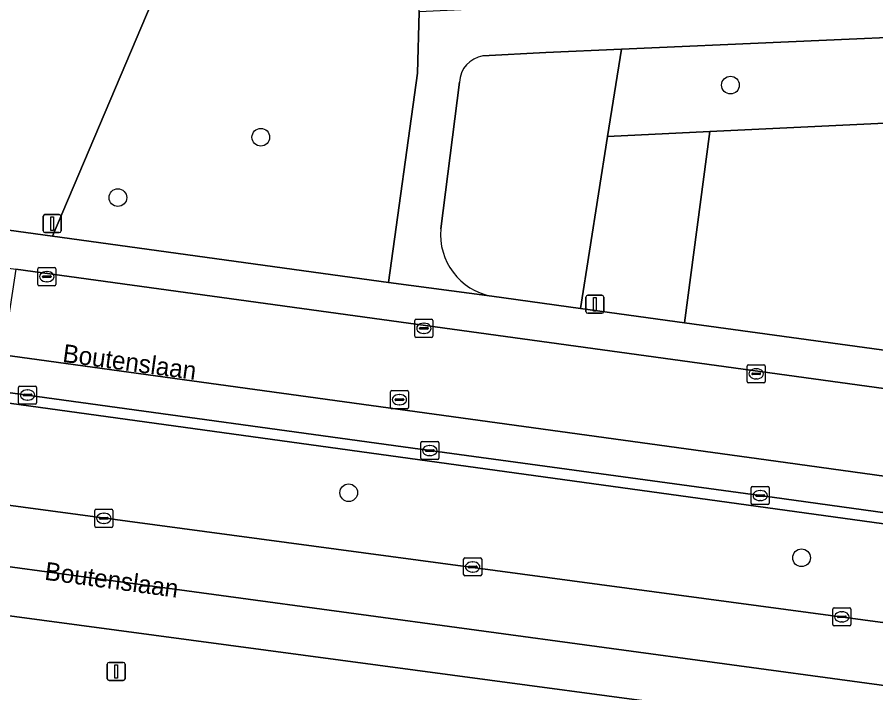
# Model space of a CAD drawing. Extents: x 161402 to 161933, y 381647 to 382315.
# Drawn here: x 161671.98 to 161719.49, y 381673.49 to 381710.87 of the extents above; entities that cross this region are included whole.
import ezdxf

# ---------------------------------------------------------------- set-up
doc = ezdxf.new("R2010")
doc.units = 0
for name, color, linetype in [('IMGEO_Berm_groen', 7, 'Continuous'), ('IMGEO_Boom', 7, 'Continuous'), ('IMGEO_Groenvoorziening', 7, 'Continuous'), ('IMGEO_Kolk', 7, 'Continuous'), ('IMGEO_Lichtmast', 7, 'Continuous'), ('IMGEO_Openbare_ruimte_label', 7, 'Continuous'), ('IMGEO_Parkeervlak_open', 7, 'Continuous'), ('IMGEO_Rijbaan_lokaal_open', 7, 'Continuous'), ('IMGEO_Rijbaan_regionaal_gesloten', 7, 'Continuous'), ('IMGEO_Rioolput', 7, 'Continuous'), ('IMGEO_Voetpad_open', 7, 'Continuous')]:
    doc.layers.add(name, color=color, linetype=linetype)

msp = doc.modelspace()

# ---------------------------------------------------------------- linework, layer by layer
at = {"layer": 'IMGEO_Berm_groen'}
for points in [[(161606.849, 381700.986), (161596.622, 381702.392), (161578.573, 381704.893), (161577.445, 381699.644), (161588.605, 381697.419), (161620.052, 381690.763), (161776.791, 381669.741), (161786.397, 381668.675), (161794.737, 381667.864), (161799.835, 381667.417)], [(161784.529, 381674.098), (161755.36, 381677.968), (161729.565, 381681.519), (161651.186, 381692.31), (161606.834, 381698.381), (161606.888, 381698.815), (161607.041, 381699.033)], [(161819.493, 381658.805), (161799.427, 381660.835), (161785.447, 381662.49), (161619.348, 381684.737)]]:
    msp.add_lwpolyline(points, dxfattribs=at)
at = {"layer": 'IMGEO_Boom'}
for centre in [(161711.45, 381707.116), (161685.462, 381704.23), (161677.553, 381700.888), (161690.325, 381684.562), (161715.382, 381680.959)]:
    msp.add_circle(centre, 0.489, dxfattribs=at)
at = {"layer": 'IMGEO_Groenvoorziening'}
for points in [[(161663.284, 381767.646), (161664.69, 381767.597), (161668.364, 381767.469), (161668.237, 381759.952), (161664.228, 381760.017), (161662.713, 381760.042), (161661.941, 381749.945), (161659.461, 381718.372), (161659.442, 381718.025), (161658.506, 381700.881), (161673.928, 381698.758), (161680.023, 381713.112), (161687.661, 381714.218), (161685.628, 381737.233), (161688.746, 381737.387), (161691.747, 381737.535), (161690.482, 381750)], [(161733.147, 381710.319), (161705.418, 381709.106), (161704.653, 381704.273), (161710.316, 381704.542), (161738.972, 381705.906), (161741.245, 381708.083)], [(161704.653, 381704.273), (161705.418, 381709.106), (161701.234, 381708.922), (161697.749, 381708.727)], [(161743.934, 381705.182), (161741.68, 381707.631), (161741.245, 381708.083), (161738.972, 381705.906), (161710.316, 381704.542), (161708.901, 381693.969), (161733.808, 381690.54), (161735.84, 381690.248)], [(161696.46, 381707.271), (161695.424, 381699.17)], [(161698.242, 381695.437), (161703.148, 381694.761), (161704.653, 381704.273)]]:
    msp.add_lwpolyline(points, dxfattribs=at)
for points in [[(161694.134, 381707.782), (161694.229, 381711.163), (161694.046, 381715.142), (161691.074, 381714.712), (161687.661, 381714.218), (161680.023, 381713.112), (161673.928, 381698.758), (161692.53, 381696.198)], [(161710.316, 381704.542), (161704.653, 381704.273), (161703.148, 381694.761), (161708.901, 381693.969)]]:
    msp.add_lwpolyline(points, close=True, dxfattribs=at)
for centre, radius, start, end in [((161697.972, 381707.231), 1.512, 98.4711, 178.4918), ((161698.865, 381698.838), 3.457, 174.4832, 259.6143)]:
    msp.add_arc(centre, radius, start, end, dxfattribs=at)
at = {"layer": 'IMGEO_Kolk'}
for p, q in [((161673.121, 381696.09), (161673.121, 381696.942)), ((161673.196, 381697.016), (161674.048, 381697.016)), ((161673.609, 381696.796), (161673.634, 381696.796)), ((161674.122, 381696.942), (161674.122, 381696.09)), ((161673.38, 381696.51), (161673.38, 381696.522)), ((161673.818, 381696.473), (161673.42, 381696.473)), ((161673.423, 381696.559), (161673.821, 381696.559)), ((161673.864, 381696.522), (161673.864, 381696.51)), ((161674.048, 381696.016), (161673.196, 381696.016)), ((161673.632, 381696.236), (161673.607, 381696.236)), ((161693.987, 381693.231), (161693.987, 381694.083)), ((161694.062, 381694.157), (161694.914, 381694.157)), ((161694.475, 381693.937), (161694.5, 381693.937)), ((161694.988, 381694.083), (161694.988, 381693.231)), ((161694.246, 381693.651), (161694.246, 381693.663)), ((161694.684, 381693.614), (161694.286, 381693.614)), ((161694.289, 381693.7), (161694.687, 381693.7)), ((161694.73, 381693.663), (161694.73, 381693.651)), ((161694.914, 381693.157), (161694.062, 381693.157)), ((161694.498, 381693.377), (161694.473, 381693.377)), ((161712.375, 381690.714), (161712.375, 381691.566)), ((161712.45, 381691.64), (161713.302, 381691.64)), ((161713.376, 381691.566), (161713.376, 381690.714)), ((161712.634, 381691.134), (161712.634, 381691.146)), ((161713.072, 381691.097), (161712.674, 381691.097)), ((161712.677, 381691.183), (161713.075, 381691.183)), ((161712.863, 381691.42), (161712.888, 381691.42)), ((161713.118, 381691.146), (161713.118, 381691.134)), ((161713.302, 381690.64), (161712.45, 381690.64)), ((161712.886, 381690.86), (161712.861, 381690.86)), ((161672.057, 381689.539), (161672.057, 381690.391)), ((161672.132, 381690.465), (161672.984, 381690.465)), ((161672.545, 381690.245), (161672.57, 381690.245)), ((161673.058, 381690.391), (161673.058, 381689.539)), ((161672.316, 381689.959), (161672.316, 381689.971)), ((161672.754, 381689.922), (161672.356, 381689.922)), ((161672.359, 381690.008), (161672.757, 381690.008)), ((161672.568, 381689.685), (161672.543, 381689.685)), ((161672.8, 381689.971), (161672.8, 381689.959)), ((161672.984, 381689.465), (161672.132, 381689.465)), ((161694.309, 381686.467), (161694.309, 381687.319)), ((161694.384, 381687.393), (161695.236, 381687.393)), ((161695.31, 381687.319), (161695.31, 381686.467)), ((161694.568, 381686.887), (161694.568, 381686.899)), ((161695.006, 381686.85), (161694.608, 381686.85)), ((161694.611, 381686.936), (161695.009, 381686.936)), ((161694.797, 381687.173), (161694.822, 381687.173)), ((161695.052, 381686.899), (161695.052, 381686.887)), ((161695.236, 381686.393), (161694.384, 381686.393)), ((161694.82, 381686.613), (161694.795, 381686.613)), ((161712.672, 381684.903), (161713.524, 381684.903)), ((161712.597, 381683.977), (161712.597, 381684.829)), ((161712.856, 381684.397), (161712.856, 381684.409)), ((161712.899, 381684.446), (161713.297, 381684.446)), ((161713.085, 381684.683), (161713.11, 381684.683)), ((161713.34, 381684.409), (161713.34, 381684.397)), ((161713.598, 381684.829), (161713.598, 381683.977)), ((161713.294, 381684.36), (161712.896, 381684.36)), ((161713.108, 381684.123), (161713.083, 381684.123)), ((161676.278, 381682.718), (161676.278, 381683.57)), ((161676.353, 381683.644), (161677.205, 381683.644)), ((161677.279, 381683.57), (161677.279, 381682.718)), ((161713.524, 381683.903), (161712.672, 381683.903)), ((161676.537, 381683.138), (161676.537, 381683.15)), ((161676.975, 381683.101), (161676.577, 381683.101)), ((161676.58, 381683.187), (161676.978, 381683.187)), ((161676.766, 381683.424), (161676.791, 381683.424)), ((161677.021, 381683.15), (161677.021, 381683.138)), ((161677.205, 381682.644), (161676.353, 381682.644)), ((161676.789, 381682.864), (161676.764, 381682.864)), ((161696.683, 381680.027), (161696.683, 381680.879)), ((161696.758, 381680.953), (161697.61, 381680.953)), ((161697.171, 381680.733), (161697.196, 381680.733)), ((161697.684, 381680.879), (161697.684, 381680.027)), ((161696.942, 381680.447), (161696.942, 381680.459)), ((161697.38, 381680.41), (161696.982, 381680.41)), ((161696.985, 381680.496), (161697.383, 381680.496)), ((161697.194, 381680.173), (161697.169, 381680.173)), ((161697.426, 381680.459), (161697.426, 381680.447)), ((161697.61, 381679.953), (161696.758, 381679.953)), ((161717.114, 381677.265), (161717.114, 381678.117)), ((161717.189, 381678.191), (161718.041, 381678.191)), ((161717.602, 381677.971), (161717.627, 381677.971)), ((161718.115, 381678.117), (161718.115, 381677.265)), ((161717.373, 381677.685), (161717.373, 381677.697)), ((161717.811, 381677.648), (161717.413, 381677.648)), ((161717.416, 381677.734), (161717.814, 381677.734)), ((161717.625, 381677.411), (161717.6, 381677.411)), ((161717.857, 381677.697), (161717.857, 381677.685)), ((161718.041, 381677.191), (161717.189, 381677.191))]:
    msp.add_line(p, q, dxfattribs=at)
for points in [[(161673.121, 381696.09), (161673.121, 381696.942)], [(161673.196, 381697.016), (161674.048, 381697.016)], [(161674.122, 381696.942), (161674.122, 381696.09)], [(161674.048, 381696.016), (161673.196, 381696.016)], [(161693.987, 381693.231), (161693.987, 381694.083)], [(161694.062, 381694.157), (161694.914, 381694.157)], [(161694.988, 381694.083), (161694.988, 381693.231)], [(161694.914, 381693.157), (161694.062, 381693.157)], [(161712.375, 381690.714), (161712.375, 381691.566)], [(161712.45, 381691.64), (161713.302, 381691.64)], [(161713.376, 381691.566), (161713.376, 381690.714)], [(161713.302, 381690.64), (161712.45, 381690.64)], [(161672.057, 381689.539), (161672.057, 381690.391)], [(161672.132, 381690.465), (161672.984, 381690.465)], [(161673.058, 381690.391), (161673.058, 381689.539)], [(161672.984, 381689.465), (161672.132, 381689.465)], [(161694.309, 381686.467), (161694.309, 381687.319)], [(161694.384, 381687.393), (161695.236, 381687.393)], [(161695.31, 381687.319), (161695.31, 381686.467)], [(161695.236, 381686.393), (161694.384, 381686.393)], [(161712.672, 381684.903), (161713.524, 381684.903)], [(161712.597, 381683.977), (161712.597, 381684.829)], [(161713.598, 381684.829), (161713.598, 381683.977)], [(161676.278, 381682.718), (161676.278, 381683.57)], [(161676.353, 381683.644), (161677.205, 381683.644)], [(161677.279, 381683.57), (161677.279, 381682.718)], [(161713.524, 381683.903), (161712.672, 381683.903)], [(161677.205, 381682.644), (161676.353, 381682.644)], [(161696.683, 381680.027), (161696.683, 381680.879)], [(161696.758, 381680.953), (161697.61, 381680.953)], [(161697.684, 381680.879), (161697.684, 381680.027)], [(161697.61, 381679.953), (161696.758, 381679.953)], [(161717.114, 381677.265), (161717.114, 381678.117)], [(161717.189, 381678.191), (161718.041, 381678.191)], [(161718.115, 381678.117), (161718.115, 381677.265)], [(161718.041, 381677.191), (161717.189, 381677.191)]]:
    msp.add_lwpolyline(points, dxfattribs=at)
for centre, radius, start, end in [((161673.198, 381696.94), 0.0765, 91.552, 178.448), ((161673.198, 381696.94), 0.0765, 91.552, 178.448), ((161674.046, 381696.94), 0.0765, 1.552, 88.448), ((161674.046, 381696.94), 0.0765, 1.552, 88.448), ((161673.42, 381696.519), 0.0403, 85.8775, 175.7526), ((161673.417, 381696.509), 0.0366, 178.938, 274.7102), ((161673.821, 381696.516), 0.043, 264.8664, 352.4533), ((161673.825, 381696.521), 0.0386, 1.7309, 96.639), ((161673.198, 381696.092), 0.0765, 181.552, 268.448), ((161673.198, 381696.092), 0.0765, 181.552, 268.448), ((161674.046, 381696.092), 0.0765, 271.552, 358.448), ((161674.046, 381696.092), 0.0765, 271.552, 358.448), ((161694.064, 381694.081), 0.0765, 91.552, 178.448), ((161694.064, 381694.081), 0.0765, 91.552, 178.448), ((161694.912, 381694.081), 0.0765, 1.552, 88.448), ((161694.912, 381694.081), 0.0765, 1.552, 88.448), ((161694.286, 381693.66), 0.0403, 85.8775, 175.7526), ((161694.283, 381693.65), 0.0366, 178.938, 274.7102), ((161694.687, 381693.657), 0.043, 264.8664, 352.4533), ((161694.691, 381693.662), 0.0386, 1.7309, 96.639), ((161694.064, 381693.233), 0.0765, 181.552, 268.448), ((161694.064, 381693.233), 0.0765, 181.552, 268.448), ((161694.912, 381693.233), 0.0765, 271.552, 358.448), ((161694.912, 381693.233), 0.0765, 271.552, 358.448), ((161712.452, 381691.564), 0.0765, 91.552, 178.448), ((161712.452, 381691.564), 0.0765, 91.552, 178.448), ((161713.3, 381691.564), 0.0765, 1.552, 88.448), ((161713.3, 381691.564), 0.0765, 1.552, 88.448), ((161712.674, 381691.143), 0.0403, 85.8775, 175.7526), ((161712.671, 381691.133), 0.0366, 178.938, 274.7102), ((161713.075, 381691.14), 0.043, 264.8664, 352.4533), ((161713.079, 381691.145), 0.0386, 1.7309, 96.639), ((161712.452, 381690.716), 0.0765, 181.552, 268.448), ((161712.452, 381690.716), 0.0765, 181.552, 268.448), ((161713.3, 381690.716), 0.0765, 271.552, 358.448), ((161713.3, 381690.716), 0.0765, 271.552, 358.448), ((161672.134, 381690.389), 0.0765, 91.552, 178.448), ((161672.134, 381690.389), 0.0765, 91.552, 178.448), ((161672.982, 381690.389), 0.0765, 1.552, 88.448), ((161672.982, 381690.389), 0.0765, 1.552, 88.448), ((161672.356, 381689.968), 0.0403, 85.8775, 175.7526), ((161672.353, 381689.958), 0.0366, 178.938, 274.7102), ((161672.757, 381689.965), 0.043, 264.8664, 352.4533), ((161672.761, 381689.97), 0.0386, 1.7309, 96.639), ((161672.134, 381689.541), 0.0765, 181.552, 268.448), ((161672.134, 381689.541), 0.0765, 181.552, 268.448), ((161672.982, 381689.541), 0.0765, 271.552, 358.448), ((161672.982, 381689.541), 0.0765, 271.552, 358.448), ((161694.386, 381687.317), 0.0765, 91.552, 178.448), ((161694.386, 381687.317), 0.0765, 91.552, 178.448), ((161695.234, 381687.317), 0.0765, 1.552, 88.448), ((161695.234, 381687.317), 0.0765, 1.552, 88.448), ((161694.608, 381686.896), 0.0403, 85.8775, 175.7526), ((161694.605, 381686.886), 0.0366, 178.938, 274.7102), ((161695.009, 381686.893), 0.043, 264.8664, 352.4533), ((161695.013, 381686.898), 0.0386, 1.7309, 96.639), ((161694.386, 381686.469), 0.0765, 181.552, 268.448), ((161694.386, 381686.469), 0.0765, 181.552, 268.448), ((161695.234, 381686.469), 0.0765, 271.552, 358.448), ((161695.234, 381686.469), 0.0765, 271.552, 358.448), ((161712.674, 381684.827), 0.0765, 91.552, 178.448), ((161712.674, 381684.827), 0.0765, 91.552, 178.448), ((161713.522, 381684.827), 0.0765, 1.552, 88.448), ((161713.522, 381684.827), 0.0765, 1.552, 88.448), ((161712.896, 381684.406), 0.0403, 85.8775, 175.7526), ((161713.301, 381684.408), 0.0386, 1.7309, 96.639), ((161712.674, 381683.979), 0.0765, 181.552, 268.448), ((161712.674, 381683.979), 0.0765, 181.552, 268.448), ((161712.893, 381684.396), 0.0366, 178.938, 274.7102), ((161713.297, 381684.403), 0.043, 264.8664, 352.4533), ((161713.522, 381683.979), 0.0765, 271.552, 358.448), ((161713.522, 381683.979), 0.0765, 271.552, 358.448), ((161676.355, 381683.568), 0.0765, 91.552, 178.448), ((161676.355, 381683.568), 0.0765, 91.552, 178.448), ((161677.203, 381683.568), 0.0765, 1.552, 88.448), ((161677.203, 381683.568), 0.0765, 1.552, 88.448), ((161676.577, 381683.147), 0.0403, 85.8775, 175.7526), ((161676.574, 381683.137), 0.0366, 178.938, 274.7102), ((161676.978, 381683.144), 0.043, 264.8664, 352.4533), ((161676.982, 381683.149), 0.0386, 1.7309, 96.639), ((161676.355, 381682.72), 0.0765, 181.552, 268.448), ((161676.355, 381682.72), 0.0765, 181.552, 268.448), ((161677.203, 381682.72), 0.0765, 271.552, 358.448), ((161677.203, 381682.72), 0.0765, 271.552, 358.448), ((161696.76, 381680.877), 0.0765, 91.552, 178.448), ((161696.76, 381680.877), 0.0765, 91.552, 178.448), ((161697.608, 381680.877), 0.0765, 1.552, 88.448), ((161697.608, 381680.877), 0.0765, 1.552, 88.448), ((161696.982, 381680.456), 0.0403, 85.8775, 175.7526), ((161696.979, 381680.446), 0.0366, 178.938, 274.7102), ((161697.383, 381680.453), 0.043, 264.8664, 352.4533), ((161697.387, 381680.458), 0.0386, 1.7309, 96.639), ((161696.76, 381680.029), 0.0765, 181.552, 268.448), ((161696.76, 381680.029), 0.0765, 181.552, 268.448), ((161697.608, 381680.029), 0.0765, 271.552, 358.448), ((161697.608, 381680.029), 0.0765, 271.552, 358.448), ((161717.191, 381678.115), 0.0765, 91.552, 178.448), ((161717.191, 381678.115), 0.0765, 91.552, 178.448), ((161718.039, 381678.115), 0.0765, 1.552, 88.448), ((161718.039, 381678.115), 0.0765, 1.552, 88.448), ((161717.413, 381677.694), 0.0403, 85.8775, 175.7526), ((161717.41, 381677.684), 0.0366, 178.938, 274.7102), ((161717.814, 381677.691), 0.043, 264.8664, 352.4533), ((161717.818, 381677.696), 0.0386, 1.7309, 96.639), ((161717.191, 381677.267), 0.0765, 181.552, 268.448), ((161717.191, 381677.267), 0.0765, 181.552, 268.448), ((161718.039, 381677.267), 0.0765, 271.552, 358.448), ((161718.039, 381677.267), 0.0765, 271.552, 358.448)]:
    msp.add_arc(centre, radius, start, end, dxfattribs=at)
for centre, major_axis, ratio, start_param, end_param in [((161673.608, 381696.516), (-0.387, 0.002), 0.722429, 4.712389, 7.853982), ((161673.633, 381696.516), (-0.39, 0.002), 0.717154, 1.570796, 4.712389), ((161694.474, 381693.657), (-0.387, 0.002), 0.722429, 4.712389, 7.853982), ((161694.499, 381693.657), (-0.39, 0.002), 0.717154, 1.570796, 4.712389), ((161712.862, 381691.14), (-0.387, 0.002), 0.722429, 4.712389, 7.853982), ((161712.887, 381691.14), (-0.39, 0.002), 0.717154, 1.570796, 4.712389), ((161672.544, 381689.965), (-0.387, 0.002), 0.722429, 4.712389, 7.853982), ((161672.569, 381689.965), (-0.39, 0.002), 0.717154, 1.570796, 4.712389), ((161694.796, 381686.893), (-0.387, 0.002), 0.722429, 4.712389, 7.853982), ((161694.821, 381686.893), (-0.39, 0.002), 0.717154, 1.570796, 4.712389), ((161713.084, 381684.403), (-0.387, 0.002), 0.722429, 4.712389, 7.853982), ((161713.109, 381684.403), (-0.39, 0.002), 0.717154, 1.570796, 4.712389), ((161676.765, 381683.144), (-0.387, 0.002), 0.722429, 4.712389, 7.853982), ((161676.79, 381683.144), (-0.39, 0.002), 0.717154, 1.570796, 4.712389), ((161697.17, 381680.453), (-0.387, 0.002), 0.722429, 4.712389, 7.853982), ((161697.195, 381680.453), (-0.39, 0.002), 0.717154, 1.570796, 4.712389), ((161717.601, 381677.691), (-0.387, 0.002), 0.722429, 4.712389, 7.853982), ((161717.626, 381677.691), (-0.39, 0.002), 0.717154, 1.570796, 4.712389)]:
    msp.add_ellipse(centre, major_axis=major_axis, ratio=ratio, start_param=start_param, end_param=end_param, dxfattribs=at)
at = {"layer": 'IMGEO_Lichtmast'}
for p, q in [((161673.42, 381699.054), (161673.42, 381699.854)), ((161673.42, 381699.854), (161673.42, 381699.054)), ((161673.52, 381699.954), (161674.31, 381699.954)), ((161674.31, 381699.954), (161673.52, 381699.954)), ((161674.41, 381699.854), (161674.41, 381699.054)), ((161674.41, 381699.054), (161674.41, 381699.854)), ((161674.31, 381698.954), (161673.52, 381698.954)), ((161673.52, 381698.954), (161674.31, 381698.954)), ((161703.449, 381694.59), (161703.449, 381695.39)), ((161703.449, 381695.39), (161703.449, 381694.59)), ((161703.549, 381695.49), (161704.339, 381695.49)), ((161704.339, 381695.49), (161703.549, 381695.49)), ((161704.439, 381695.39), (161704.439, 381694.59)), ((161704.439, 381694.59), (161704.439, 381695.39)), ((161704.339, 381694.49), (161703.549, 381694.49)), ((161703.549, 381694.49), (161704.339, 381694.49)), ((161676.963, 381674.269), (161676.963, 381675.069)), ((161676.963, 381675.069), (161676.963, 381674.269)), ((161677.063, 381675.169), (161677.853, 381675.169)), ((161677.853, 381675.169), (161677.063, 381675.169)), ((161677.953, 381675.069), (161677.953, 381674.269)), ((161677.953, 381674.269), (161677.953, 381675.069)), ((161677.853, 381674.169), (161677.063, 381674.169)), ((161677.063, 381674.169), (161677.853, 381674.169))]:
    msp.add_line(p, q, dxfattribs=at)
for points in [[(161673.84, 381699.829), (161673.99, 381699.829), (161673.99, 381699.079), (161673.84, 381699.079), (161673.84, 381699.829)], [(161703.869, 381695.365), (161704.019, 381695.365), (161704.019, 381694.615), (161703.869, 381694.615), (161703.869, 381695.365)], [(161677.383, 381675.044), (161677.533, 381675.044), (161677.533, 381674.294), (161677.383, 381674.294), (161677.383, 381675.044)]]:
    msp.add_lwpolyline(points, dxfattribs=at)
for centre, start, end in [((161673.52, 381699.854), 90, 180), ((161673.52, 381699.854), 90, 180), ((161674.31, 381699.854), 0, 90), ((161674.31, 381699.854), 360, 90), ((161673.52, 381699.054), 180, 270), ((161673.52, 381699.054), 180, 270), ((161674.31, 381699.054), 270, 0), ((161674.31, 381699.054), 270, 0), ((161703.549, 381695.39), 90, 180), ((161703.549, 381695.39), 90, 180), ((161704.339, 381695.39), 0, 90), ((161704.339, 381695.39), 360, 90), ((161703.549, 381694.59), 180, 270), ((161703.549, 381694.59), 180, 270), ((161704.339, 381694.59), 270, 0), ((161704.339, 381694.59), 270, 0), ((161677.063, 381675.069), 90, 180), ((161677.063, 381675.069), 90, 180), ((161677.853, 381675.069), 0, 90), ((161677.853, 381675.069), 360, 90), ((161677.063, 381674.269), 180, 270), ((161677.063, 381674.269), 180, 270), ((161677.853, 381674.269), 270, 0), ((161677.853, 381674.269), 270, 0)]:
    msp.add_arc(centre, 0.1, start, end, dxfattribs=at)
at = {"layer": 'IMGEO_Parkeervlak_open'}
msp.add_lwpolyline([(161607.169, 381698.958), (161634.017, 381695.281), (161655.284, 381692.339), (161663.643, 381691.165), (161672.558, 381689.965), (161694.81, 381686.893), (161713.098, 381684.403), (161730.381, 381682.01), (161755.406, 381678.561), (161755.55, 381678.541), (161755.812, 381680.487), (161755.342, 381680.553), (161754.955, 381680.607), (161731.533, 381683.878), (161713.959, 381686.299), (161671.18, 381692.191)], dxfattribs=at)
at = {"layer": 'IMGEO_Rijbaan_lokaal_open'}
msp.add_lwpolyline([(161671.903, 381696.924), (161671.18, 381692.191), (161713.959, 381686.299), (161731.533, 381683.878), (161732.145, 381688.644), (161692.16, 381694.14)], close=True, dxfattribs=at)
at = {"layer": 'IMGEO_Rijbaan_regionaal_gesloten'}
for points in [[(161620.052, 381690.763), (161414.406, 381718.345), (161413.962, 381714.993), (161500.28, 381704.009), (161533.162, 381699.103), (161549.132, 381696.713), (161592.199, 381691.43), (161619.672, 381687.503), (161753.907, 381669.29), (161804.206, 381663.251), (161819.974, 381662.23), (161820.308, 381665.138), (161820.232, 381665.145), (161818.101, 381665.382), (161799.835, 381667.417), (161794.737, 381667.864), (161786.397, 381668.675), (161776.791, 381669.741)], [(161413.962, 381714.993), (161413.616, 381712.377), (161582.68, 381689.648), (161619.348, 381684.737), (161785.447, 381662.49), (161799.427, 381660.835), (161819.493, 381658.805), (161819.974, 381662.23), (161804.206, 381663.251), (161753.907, 381669.29), (161619.672, 381687.503), (161592.199, 381691.43), (161549.132, 381696.713), (161533.162, 381699.103), (161500.28, 381704.009)]]:
    msp.add_lwpolyline(points, close=True, dxfattribs=at)
at = {"layer": 'IMGEO_Rioolput'}
for p, q in [((161692.629, 381689.284), (161692.629, 381690.136)), ((161692.704, 381690.21), (161693.556, 381690.21)), ((161693.63, 381690.136), (161693.63, 381689.284)), ((161692.888, 381689.704), (161692.888, 381689.716)), ((161693.326, 381689.667), (161692.928, 381689.667)), ((161692.931, 381689.753), (161693.329, 381689.753)), ((161693.117, 381689.99), (161693.142, 381689.99)), ((161693.372, 381689.716), (161693.372, 381689.704)), ((161693.556, 381689.21), (161692.704, 381689.21)), ((161693.14, 381689.43), (161693.115, 381689.43))]:
    msp.add_line(p, q, dxfattribs=at)
for points in [[(161692.629, 381689.284), (161692.629, 381690.136)], [(161692.704, 381690.21), (161693.556, 381690.21)], [(161693.63, 381690.136), (161693.63, 381689.284)], [(161693.556, 381689.21), (161692.704, 381689.21)]]:
    msp.add_lwpolyline(points, dxfattribs=at)
for centre, radius, start, end in [((161692.706, 381690.134), 0.0765, 91.552, 178.448), ((161692.706, 381690.134), 0.0765, 91.552, 178.448), ((161693.554, 381690.134), 0.0765, 1.552, 88.448), ((161693.554, 381690.134), 0.0765, 1.552, 88.448), ((161692.928, 381689.713), 0.0403, 85.8775, 175.7526), ((161692.925, 381689.703), 0.0366, 178.938, 274.7102), ((161693.329, 381689.71), 0.043, 264.8664, 352.4533), ((161693.333, 381689.715), 0.0386, 1.7309, 96.639), ((161692.706, 381689.286), 0.0765, 181.552, 268.448), ((161692.706, 381689.286), 0.0765, 181.552, 268.448), ((161693.554, 381689.286), 0.0765, 271.552, 358.448), ((161693.554, 381689.286), 0.0765, 271.552, 358.448)]:
    msp.add_arc(centre, radius, start, end, dxfattribs=at)
for centre, major_axis, ratio, start_param, end_param in [((161693.116, 381689.71), (-0.387, 0.002), 0.722429, 4.712389, 7.853982), ((161693.141, 381689.71), (-0.39, 0.002), 0.717154, 1.570796, 4.712389)]:
    msp.add_ellipse(centre, major_axis=major_axis, ratio=ratio, start_param=start_param, end_param=end_param, dxfattribs=at)
at = {"layer": 'IMGEO_Voetpad_open'}
for points in [[(161733.72, 381713.227), (161731.537, 381712.814), (161697.703, 381711.335), (161694.229, 381711.163), (161694.134, 381707.782), (161692.53, 381696.198), (161698.242, 381695.437)], [(161703.148, 381694.761), (161698.242, 381695.437), (161692.53, 381696.198), (161673.928, 381698.758), (161658.506, 381700.881), (161633.894, 381704.268), (161633.775, 381704.284), (161629.87, 381704.816), (161625.819, 381705.367), (161610.603, 381707.437), (161610.846, 381709.061), (161607.264, 381709.577), (161607.044, 381707.963), (161595.559, 381709.521), (161593.549, 381709.799), (161591.839, 381710.036), (161590.391, 381710.295), (161588.768, 381710.585)], [(161697.749, 381708.727), (161701.234, 381708.922), (161705.418, 381709.106), (161733.147, 381710.319)], [(161578.561, 381709.741), (161606.728, 381705.875), (161629.082, 381702.804), (161629.22, 381703.82), (161634.158, 381703.148), (161634.019, 381702.13), (161634.04, 381702.127), (161666.491, 381697.667), (161671.903, 381696.924), (161692.16, 381694.14), (161732.145, 381688.644), (161733.538, 381688.452), (161734.953, 381688.284)], [(161695.424, 381699.17), (161696.46, 381707.271)], [(161607.041, 381699.033), (161606.888, 381698.815), (161606.834, 381698.381), (161651.186, 381692.31), (161729.565, 381681.519), (161755.36, 381677.968), (161755.406, 381678.561), (161730.381, 381682.01), (161713.098, 381684.403), (161694.81, 381686.893), (161672.558, 381689.965), (161663.643, 381691.165), (161655.284, 381692.339), (161634.017, 381695.281), (161607.169, 381698.958)], [(161735.84, 381690.248), (161733.808, 381690.54), (161708.901, 381693.969), (161703.148, 381694.761)]]:
    msp.add_lwpolyline(points, dxfattribs=at)
for centre, radius, start, end in [((161697.972, 381707.231), 1.512, 98.4711, 178.4918), ((161698.865, 381698.838), 3.457, 174.4832, 259.6143)]:
    msp.add_arc(centre, radius, start, end, dxfattribs=at)

# ---------------------------------------------------------------- texts
at = {"layer": 'IMGEO_Openbare_ruimte_label'}
for p in [(161674.453, 381691.803), (161673.46, 381679.75)]:
    msp.add_text('Boutenslaan', height=1, rotation=352.2426, dxfattribs=at).set_placement(p)

doc.saveas('drawing.dxf')
